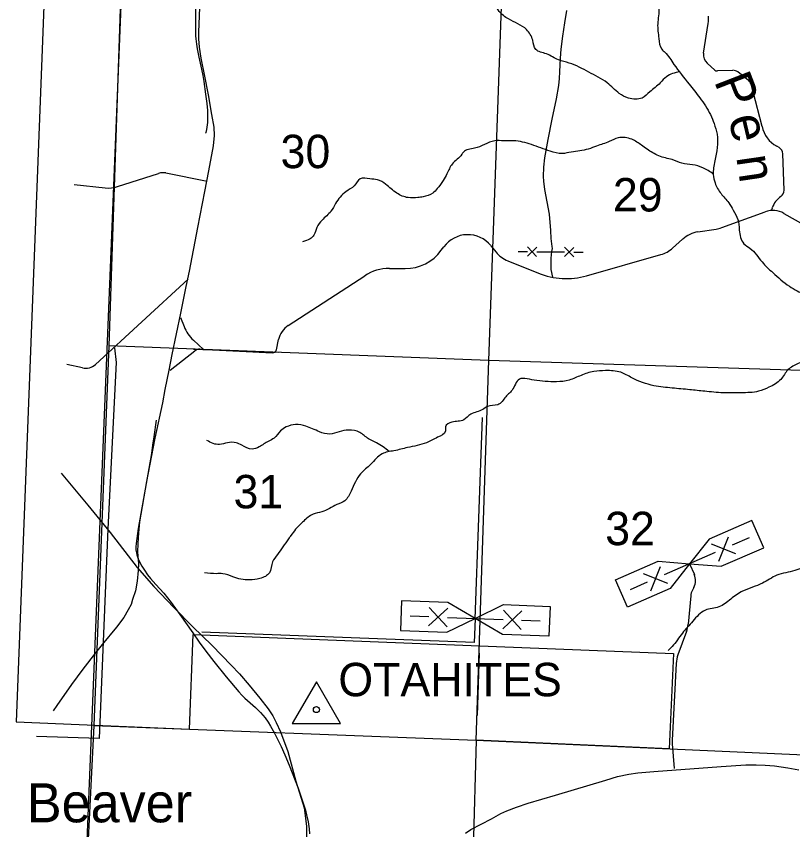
# Model space of a CAD drawing. Extents: x 1219626 to 1426462, y 456797 to 752399.
# Drawn here: x 1249733 to 1260188, y 691831 to 702788 of the extents above; entities that cross this region are included whole.
import ezdxf

# ---------------------------------------------------------------- set-up
doc = ezdxf.new("R2010")
doc.units = 0
for name, color, linetype in [('Communities and Subdivisions Names without Post Office', 7, 'Continuous'), ('County Boundary', 7, 'Continuous'), ('Culture Text', 7, 'Continuous'), ('Local Roads Improved', 7, 'Continuous'), ('Local Roads Paved', 7, 'Continuous'), ('Local Roads Related Cells', 7, 'Continuous'), ('Local Roads Unimproved', 7, 'Continuous'), ('Masks', 7, 'Continuous'), ('Narrow River Creek and Branch and Slough', 7, 'Continuous'), ('Narrow River Creek and Branch and Slough Text', 7, 'Continuous'), ('Section Lines', 7, 'Continuous'), ('Section Numbers', 7, 'Continuous'), ('State Forest', 7, 'Continuous'), ('Triangulation Station', 7, 'Continuous'), ('Uninventoried Roads and Features', 7, 'Continuous')]:
    doc.layers.add(name, color=color, linetype=linetype)

msp = doc.modelspace()

# ---------------------------------------------------------------- linework, layer by layer
at = {"layer": 'County Boundary'}
msp.add_line((1251167, 703527), (1250535, 688095), dxfattribs=at)
at = {"layer": 'Local Roads Improved'}
for p, q in [((1259232, 699941), (1259819, 700154)), ((1260070, 700133), (1260470, 699903)), ((1258912, 699884), (1259157, 699922)), ((1258571, 699664), (1258706, 699786)), ((1255456, 699636), (1255490, 699682)), ((1256123, 699698), (1256193, 699612)), ((1256353, 699494), (1256763, 699328)), ((1257412, 699293), (1258413, 699577)), ((1254758, 699391), (1254968, 699390)), ((1253395, 698623), (1254427, 699294)), ((1251945, 698732), (1251993, 698609)), ((1252118, 698426), (1252253, 698301)), ((1253236, 698294), (1253266, 698434)), ((1251805, 698019), (1252139, 698282)), ((1252206, 698303), (1253184, 698255))]:
    msp.add_line(p, q, dxfattribs=at)
for points in [[(1252147, 702938), (1252146, 702730), (1252146, 702627), (1252148, 702523), (1252150, 702484), (1252158, 702412), (1252169, 702349), (1252191, 702239), (1252229, 702074), (1252246, 701992), (1252259, 701909), (1252282, 701741), (1252298, 701614), (1252306, 701519), (1252309, 701448), (1252308, 701395), (1252306, 701355), (1252299, 701296), (1252289, 701237), (1252288, 701234), (1252287, 701229), (1252285, 701220), (1252283, 701216), (1252282, 701212)], [(1251616, 697348), (1251585, 697122), (1251569, 697009), (1251552, 696897), (1251481, 696494), (1251409, 696092), (1251375, 695889), (1251346, 695686), (1251343, 695640), (1251345, 695599), (1251351, 695563), (1251358, 695532), (1251376, 695479), (1251393, 695439), (1251423, 695381), (1251459, 695326), (1251502, 695266), (1251541, 695217), (1251612, 695135), (1251719, 695016), (1251770, 694955), (1251819, 694892), (1251936, 694729), (1252110, 694482), (1252197, 694359), (1252287, 694238), (1252395, 694098), (1252561, 693892), (1252731, 693689), (1252772, 693643), (1252811, 693605), (1252953, 693476), (1253021, 693410), (1253053, 693374), (1253083, 693337), (1253124, 693279), (1253158, 693227), (1253211, 693133), (1253248, 693061), (1253299, 692951), (1253349, 692839), (1253407, 692702), (1253490, 692495), (1253529, 692391), (1253567, 692285), (1253602, 692176), (1253626, 692094), (1253642, 692032), (1253662, 691938), (1253676, 691843), (1253681, 691775)]]:
    msp.add_lwpolyline(points, dxfattribs=at)
for centre, radius, start, end in [((1259921, 699873), 300, 60.1254, 109.9564), ((1259095, 700317), 400, 278.8931, 289.9564), ((1255813, 699446), 400, 39.1665, 143.8057), ((1258974, 699489), 400, 98.8931, 131.9124), ((1254972, 699990), 600, 269.6289, 323.8057), ((1256503, 699865), 400, 219.1665, 247.9207), ((1258304, 699962), 400, 285.8733, 311.9124), ((1254754, 698791), 600, 89.6289, 123.0656), ((1257139, 700255), 1000, 247.9207, 285.8733), ((1252458, 698792), 500, 201.4406, 227.1184), ((1253559, 698371), 300, 123.0656, 167.9), ((1252201, 698203), 100, 87.171, 128.2508), ((1253187, 698305), 50, 267.171, 347.9)]:
    msp.add_arc(centre, radius, start, end, dxfattribs=at)
at = {"layer": 'Local Roads Paved'}
for points in [[(1252219, 703351), (1252187, 702575), (1252189, 702486), (1252194, 702371), (1252217, 702222), (1252267, 701979), (1252316, 701732), (1252364, 701466), (1252393, 701293), (1252400, 701182), (1252384, 701045), (1252322, 700708), (1252267, 700427), (1252174, 699941), (1252063, 699355), (1252017, 699149), (1251944, 698787), (1251830, 698232), (1251788, 698019), (1251735, 697760), (1251700, 697580), (1251601, 697107), (1251486, 696523), (1251392, 695977), (1251377, 695830), (1251369, 695685), (1251365, 695570), (1251377, 695417), (1251375, 695325), (1251363, 695177), (1251338, 695047), (1251300, 694931), (1251279, 694865), (1251242, 694792), (1251181, 694688), (1251085, 694560), (1250892, 694325), (1250800, 694213), (1250628, 693994), (1250479, 693788), (1250281, 693503), (1250228, 693432)], [(1250339, 696633), (1250695, 696205), (1250998, 695834), (1251360, 695363)], [(1251360, 695363), (1251584, 695106), (1251856, 694824), (1252105, 694570), (1252371, 694311), (1252626, 694048), (1252739, 693930), (1252869, 693780), (1253011, 693601), (1253124, 693461), (1253186, 693364), (1253233, 693274), (1253289, 693150), (1253388, 692887), (1253499, 692487), (1253608, 692125), (1253639, 691878), (1253643, 691730)], [(1255780, 691783), (1255855, 691836), (1256131, 691980), (1256258, 692048), (1256339, 692085), (1256467, 692135), (1256628, 692188), (1256994, 692295), (1257670, 692497), (1257830, 692547), (1257981, 692579), (1258103, 692597), (1258317, 692614), (1259223, 692682), (1259556, 692706), (1259695, 692707), (1259819, 692701), (1259945, 692691), (1260122, 692663), (1260269, 692636)]]:
    msp.add_lwpolyline(points, dxfattribs=at)
at = {"layer": 'Local Roads Related Cells'}
for p, q in [((1259637, 695997), (1259064, 695747)), ((1259797, 695630), (1259637, 695997)), ((1259194, 695449), (1259323, 695778)), ((1259602, 695764), (1259373, 695664)), ((1259064, 695747), (1258800, 695414)), ((1259423, 695549), (1259094, 695678)), ((1259144, 695564), (1258457, 695264)), ((1259224, 695380), (1259797, 695630)), ((1257804, 695197), (1258377, 695447)), ((1258377, 695447), (1258800, 695414)), ((1258278, 695049), (1258407, 695378)), ((1258800, 695414), (1258537, 695080)), ((1258800, 695414), (1259224, 695380)), ((1258507, 695149), (1258178, 695278)), ((1257964, 694831), (1257804, 695197)), ((1258228, 695164), (1257998, 695064)), ((1258537, 695080), (1257964, 694831)), ((1254921, 694914), (1254906, 694515)), ((1255546, 694891), (1254921, 694914)), ((1255913, 694677), (1255546, 694891)), ((1255543, 694816), (1255284, 694576)), ((1255293, 694825), (1255534, 694566)), ((1255913, 694677), (1256295, 694863)), ((1256542, 694779), (1256283, 694538)), ((1256292, 694788), (1256533, 694529)), ((1256295, 694863), (1256920, 694840)), ((1256920, 694840), (1256905, 694440)), ((1255039, 694710), (1255288, 694701)), ((1255531, 694491), (1255913, 694677)), ((1255538, 694691), (1256288, 694663)), ((1256280, 694463), (1255913, 694677)), ((1256538, 694654), (1256787, 694644)), ((1254906, 694515), (1255531, 694491)), ((1256905, 694440), (1256280, 694463))]:
    msp.add_line(p, q, dxfattribs=at)
at = {"layer": 'Local Roads Unimproved'}
for p, q in [((1251096, 700493), (1251649, 700671)), ((1251749, 700677), (1252305, 700568)), ((1250515, 700522), (1250930, 700476)), ((1252046, 699247), (1250801, 698099)), ((1250623, 698051), (1250416, 698096)), ((1258800, 695414), (1258864, 695269)), ((1258857, 695095), (1258837, 695058)), ((1258815, 694983), (1258780, 694600)), ((1255913, 694674), (1255901, 694352)), ((1255901, 694352), (1252231, 694490)), ((1258757, 694499), (1258643, 694187)), ((1258619, 694071), (1258565, 693038)), ((1258566, 692986), (1258591, 692657))]:
    msp.add_line(p, q, dxfattribs=at)
for centre, radius, start, end in [((1251710, 700481), 200, 78.9097, 107.8597), ((1250974, 700874), 400, 263.6704, 287.8597), ((1250665, 698246), 200, 257.822, 312.6807), ((1258680, 695189), 200, 332.1694, 23.5734), ((1259014, 694964), 200, 152.1694, 174.7894), ((1258382, 694637), 400, 339.8749, 354.7894), ((1259019, 694050), 400, 159.8749, 176.9819), ((1258964, 693017), 400, 176.9819, 184.4287)]:
    msp.add_arc(centre, radius, start, end, dxfattribs=at)
at = {"layer": 'Masks'}
for p, q in [((1252119, 698306), (1253264, 698262)), ((1255965, 694209), (1255937, 693371))]:
    msp.add_line(p, q, dxfattribs=at)
at = {"layer": 'Narrow River Creek and Branch and Slough'}
for points in [[(1255930, 706479), (1256155, 706213), (1256318, 706111), (1256625, 705886), (1256912, 705538), (1256992, 705392), (1257169, 705093), (1257234, 704813), (1257192, 704516), (1257321, 704330), (1257407, 704118), (1257568, 703850), (1257658, 703605), (1257750, 703532), (1257977, 703454), (1258119, 703327), (1258262, 703163), (1258385, 702897), (1258370, 702688), (1258385, 702488), (1258426, 702344), (1258466, 702304), (1258589, 702140), (1258794, 701874), (1258937, 701689), (1259080, 701464), (1259129, 701342), (1259169, 701201), (1259139, 700839), (1259119, 700657), (1259142, 700543), (1259223, 700400), (1259326, 700277), (1259387, 700175), (1259448, 700052), (1259469, 699909), (1259530, 699725), (1259612, 699663), (1259776, 699479), (1259919, 699336), (1260144, 699151), (1260246, 699090), (1260349, 699049), (1260533, 699049), (1260717, 699008), (1260840, 698947), (1260942, 698742), (1261065, 698537), (1261024, 698333), (1261024, 698230), (1261044, 698107), (1261249, 697985), (1261371, 697882), (1261474, 697719), (1261576, 697555), (1261637, 697391), (1261760, 697186), (1261842, 697002), (1261903, 696757), (1261944, 696613), (1262026, 696511), (1262108, 696470), (1262169, 696388), (1262231, 696286), (1262353, 696143), (1262476, 696081), (1262517, 696143), (1262558, 696204), (1262640, 696204), (1262783, 696102), (1262803, 696061), (1262947, 695917), (1262988, 695774), (1263110, 695692), (1263315, 695631), (1263479, 695508), (1263683, 695406), (1263704, 695324), (1263908, 695201), (1264010, 695099), (1264031, 695058), (1264092, 694914), (1264174, 694833), (1264317, 694681), (1264440, 694415), (1264563, 694149), (1264829, 693883), (1265115, 693658), (1265463, 693637), (1265627, 693658)], [(1258666, 702040), (1258487, 701974), (1258405, 701892), (1258262, 701769), (1258160, 701687), (1257976, 701687), (1257853, 701749), (1257689, 701892), (1257444, 702035), (1257178, 702158), (1257034, 702199), (1256871, 702281), (1256728, 702342), (1256687, 702465), (1256605, 702608), (1256359, 702752), (1256237, 702854), (1256134, 703018), (1255991, 703120), (1255807, 703181), (1255562, 703243), (1255377, 703263), (1255255, 703284), (1255132, 703325), (1255050, 703386), (1254948, 703509), (1254743, 703611), (1254620, 703652), (1254559, 703734), (1254395, 703877), (1254395, 704000), (1254436, 704184), (1254457, 704287), (1254457, 704430), (1254457, 704512), (1254436, 704655), (1254395, 704798), (1254334, 704921), (1254293, 705044)], [(1259119, 700663), (1258978, 700748), (1258837, 700788), (1258696, 700808), (1258565, 700859), (1258474, 700879), (1258303, 700949), (1258152, 701050), (1258021, 701131), (1257839, 701151), (1257718, 701101), (1257547, 701040), (1257436, 701000), (1257205, 700959), (1257084, 700939), (1256923, 700970), (1256671, 701060), (1256429, 701111), (1256298, 701111), (1256177, 701111), (1256036, 701060), (1255905, 701010), (1255754, 700959), (1255734, 700929), (1255603, 700798), (1255533, 700667), (1255482, 700576), (1255402, 700466), (1255341, 700405), (1255210, 700355), (1255140, 700345), (1255009, 700345), (1254858, 700405), (1254707, 700526), (1254596, 700587), (1254495, 700597), (1254364, 700597), (1254284, 700506), (1254173, 700425), (1254032, 700264), (1253971, 700163), (1253850, 700042), (1253780, 699942), (1253740, 699841), (1253689, 699790), (1253589, 699750)], [(1261023, 698314), (1260968, 698335), (1260893, 698282), (1260808, 698228), (1260637, 698186), (1260423, 698175), (1260263, 698111), (1260124, 698025), (1260028, 697897), (1259868, 697790), (1259729, 697737), (1259495, 697716), (1259249, 697716), (1259003, 697737), (1258801, 697758), (1258566, 697780), (1258320, 697812), (1258021, 697919), (1257872, 697993), (1257669, 698015), (1257509, 698004), (1257338, 697951), (1257178, 697887), (1257007, 697865), (1256708, 697887), (1256580, 697908), (1256527, 697908), (1256420, 697769), (1256324, 697662), (1256217, 697555), (1256078, 697534), (1256014, 697491), (1255854, 697427), (1255758, 697352), (1255598, 697320), (1255512, 697256), (1255512, 697203), (1255406, 697117), (1255256, 697043), (1255000, 696979), (1254819, 696936), (1254658, 696893), (1254509, 696754), (1254370, 696626), (1254242, 696391), (1254157, 696263), (1254050, 696210), (1253847, 696113), (1253730, 696081), (1253601, 695985), (1253495, 695878), (1253431, 695793), (1253399, 695750), (1253324, 695643), (1253249, 695537), (1253185, 695440), (1253142, 695291), (1253014, 695216), (1252876, 695195), (1252758, 695205), (1252651, 695237), (1252513, 695280), (1252427, 695280), (1252267, 695291)], [(1254754, 696926), (1254584, 697043), (1254477, 697096), (1254359, 697182), (1254210, 697214), (1254082, 697192), (1253954, 697160), (1253815, 697192), (1253633, 697267), (1253495, 697288), (1253367, 697256), (1253292, 697203), (1253206, 697107), (1253132, 697064), (1253004, 696989), (1252908, 696957), (1252769, 697011), (1252694, 697043), (1252577, 697043), (1252470, 697021), (1252384, 697032), (1252299, 697075)], [(1262320, 696177), (1262289, 696177), (1262151, 696124), (1261937, 696049), (1261724, 696039), (1261478, 695975), (1261382, 695782), (1261307, 695590), (1261222, 695462), (1261104, 695387), (1260902, 695344), (1260741, 695334), (1260581, 695366), (1260432, 695387), (1260218, 695323), (1259973, 695259), (1259781, 695152), (1259514, 695045), (1259354, 694938), (1259193, 694832), (1259012, 694789), (1258841, 694639), (1258702, 694479), (1258564, 694298), (1258510, 694244)]]:
    msp.add_spline(points, degree=3, dxfattribs=at)
at = {"layer": 'Section Lines'}
for p, q in [((1256095, 698153), (1256285, 703356)), ((1256095, 698153), (1250981, 698350)), ((1255926, 693039), (1256095, 698153)), ((1261264, 697983), (1256095, 698153)), ((1250778, 693233), (1255926, 693039)), ((1255926, 693039), (1255774, 687821)), ((1255926, 693039), (1261126, 692803))]:
    msp.add_line(p, q, dxfattribs=at)
msp.add_lwpolyline([(1252331, 734624), (1252114, 729521), (1251894, 724308), (1251714, 719145), (1251526, 713960), (1251340, 708740), (1251155, 703560), (1250981, 698350), (1250778, 693233), (1250524, 688090), (1250337, 682830), (1250131, 677591), (1249920, 672310)], dxfattribs=at)
at = {"layer": 'State Forest'}
for p, q in [((1251274, 733516), (1249733, 693284)), ((1252067, 693185), (1252116, 694463)), ((1252116, 694463), (1258584, 694207)), ((1258584, 694207), (1258526, 692921)), ((1249733, 693284), (1252067, 693185)), ((1255926, 693039), (1255813, 689154)), ((1258526, 692921), (1255926, 693039))]:
    msp.add_line(p, q, dxfattribs=at)
at = {"layer": 'Triangulation Station'}
msp.add_lwpolyline([(1253774, 693824), (1253449, 693261), (1254099, 693261)], close=True, dxfattribs=at)
msp.add_circle((1253774, 693449), 40, dxfattribs=at)
at = {"layer": 'Uninventoried Roads and Features'}
for p, q in [((1258989, 702290), (1259050, 702692)), ((1259138, 702064), (1259037, 702156)), ((1259382, 702059), (1259174, 702051)), ((1259592, 701925), (1259448, 702038)), ((1259747, 701426), (1259627, 701873)), ((1259775, 701302), (1259752, 701408)), ((1260005, 701020), (1259972, 701038)), ((1260072, 700446), (1260056, 700935)), ((1259902, 700172), (1259914, 700207)), ((1256491, 699620), (1256616, 699618)), ((1256741, 699679), (1256615, 699556)), ((1256616, 699681), (1256740, 699554)), ((1256741, 699617), (1257116, 699613)), ((1257241, 699674), (1257115, 699551)), ((1257116, 699676), (1257240, 699549)), ((1257241, 699612), (1257366, 699611)), ((1255913, 694674), (1256012, 697385))]:
    msp.add_line(p, q, dxfattribs=at)
for points in [[(1257143, 702866), (1257113, 702699), (1257088, 702521), (1257065, 702343), (1257056, 702222), (1257048, 702039), (1257043, 701948), (1257034, 701857), (1257004, 701674), (1256946, 701401), (1256891, 701126), (1256848, 700879), (1256832, 700755), (1256828, 700631), (1256831, 700567), (1256845, 700456), (1256878, 700289), (1256907, 700122), (1256925, 699904), (1256933, 699795), (1256946, 699686), (1256951, 699658), (1256938, 699618), (1256935, 699574), (1256929, 699528), (1256929, 699483), (1256931, 699423), (1256933, 699376), (1256953, 699272)], [(1251057, 698322), (1251080, 698126), (1250968, 695886), (1250850, 693058), (1250005, 693088)]]:
    msp.add_lwpolyline(points, dxfattribs=at)
for centre, radius, start, end in [((1258655, 702752), 400, 351.3395, 5.1227), ((1259137, 702267), 150, 171.3395, 227.9374), ((1259172, 702101), 50, 227.9375, 272.3193), ((1259386, 701960), 100, 51.9572, 92.3193), ((1259530, 701847), 100, 15.1047, 51.9572), ((1259361, 701322), 400, 12.3746, 15.1047), ((1260166, 701388), 400, 192.3746, 241.0171), ((1259956, 700932), 100, 1.8633, 61.0171), ((1259972, 700442), 100, 304.4813, 1.8633), ((1260198, 700113), 300, 124.4813, 161.7142)]:
    msp.add_arc(centre, radius, start, end, dxfattribs=at)

# ---------------------------------------------------------------- texts
at = {"layer": 'Communities and Subdivisions Names without Post Office'}
msp.add_text('Beaver', height=525, rotation=359.9999, dxfattribs=at).set_placement((1249876, 691931))
at = {"layer": 'Culture Text'}
msp.add_text('OTAHITES', height=450, rotation=359.9999, dxfattribs=at).set_placement((1254070, 693629))
at = {"layer": 'Narrow River Creek and Branch and Slough Text'}
for s, rotation, p in [('P', 291.139, (1259125, 701918)), ('e', 283.3109, (1259319, 701418)), ('n', 278.2537, (1259427, 700894))]:
    msp.add_text(s, height=500, rotation=rotation, dxfattribs=at).set_placement(p)
at = {"layer": 'Section Numbers'}
for s, p in [('30', (1253292, 700742)), ('29', (1257767, 700159)), ('31', (1252659, 696160)), ('32', (1257663, 695664))]:
    msp.add_text(s, height=450, rotation=359.9999, dxfattribs=at).set_placement(p)

doc.saveas('drawing.dxf')
